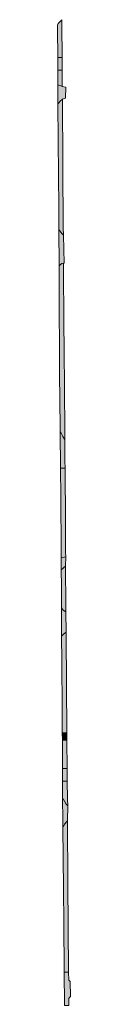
# Model space of a CAD drawing. Extents: x 97094 to 109644, y 463509 to 471969.
# Tile 289 of 362: x 103238.78 to 103244.5, y 469507.1 to 469946.55. Entities that reach past the tile are written whole.
import ezdxf

# ---------------------------------------------------------------- set-up
doc = ezdxf.new("R2010")
doc.units = 0
doc.layers.add('109 Onkruidbestrijding elementen', color=6, linetype='Continuous', lineweight=20, true_color=0xff00ff)

msp = doc.modelspace()

# ---------------------------------------------------------------- hatches: boundary and pattern name
at = {"layer": '109 Onkruidbestrijding elementen', "true_color": 0xff00ff}
for points in [[(103240.79, 469929.74), (103240.71, 469944.06), (103240.69, 469946.55), (103240.18, 469946.1), (103239.57, 469945.49), (103239.05, 469944.89), (103238.79, 469944.17), (103238.79, 469944.01), (103238.78, 469942.3), (103238.85, 469929.73), (103240.79, 469929.74)], [(103240.83, 469924.09), (103240.79, 469929.74), (103238.85, 469929.73), (103238.88, 469924.06), (103240.83, 469924.09)], [(103238.91, 469917.5), (103240.21, 469916.99), (103240.88, 469916.8), (103240.84, 469918.95), (103240.83, 469924.09), (103238.88, 469924.06), (103238.9, 469921.03), (103238.91, 469918.95), (103238.91, 469917.5)], [(103238.91, 469917.5), (103238.94, 469909.16), (103239.04, 469909.16), (103239.51, 469909.61), (103239.99, 469910.26), (103240.91, 469911.03), (103240.92, 469911.03), (103242.29, 469911.6), (103242.52, 469916.47), (103242.27, 469916.5), (103241.62, 469916.58), (103240.88, 469916.8), (103240.21, 469916.99), (103238.91, 469917.5)], [(103239.34, 469852.94), (103240.24, 469851.79), (103240.84, 469850.97), (103241.39, 469850.45), (103241.31, 469853.86), (103241.11, 469881.1), (103241.09, 469883.84), (103240.91, 469909.21), (103240.92, 469911.03), (103240.91, 469911.03), (103239.99, 469910.26), (103239.51, 469909.61), (103239.04, 469909.16), (103238.94, 469909.16), (103238.94, 469909.07), (103238.99, 469892.64), (103239.3, 469862.31), (103239.34, 469853.78), (103239.34, 469852.94)], [(103239.34, 469852.94), (103239.41, 469836.64), (103240.07, 469837.27), (103240.7, 469837.68), (103241.35, 469837.84), (103241.46, 469837.85), (103241.73, 469837.87), (103241.39, 469850.45), (103240.84, 469850.97), (103240.24, 469851.79), (103239.34, 469852.94)], [(103241.63, 469809.37), (103241.62, 469810.92), (103241.44, 469835.93), (103241.46, 469837.85), (103241.35, 469837.84), (103240.7, 469837.68), (103240.07, 469837.27), (103239.41, 469836.64), (103239.41, 469835.93), (103239.44, 469828.47), (103239.67, 469788.62), (103239.96, 469764.53), (103239.96, 469763.41), (103239.97, 469762.66), (103240.39, 469761.94), (103241.14, 469760.55), (103241.91, 469759.32), (103242.04, 469759.18), (103242.03, 469759.56), (103241.96, 469763.41), (103241.7, 469799.68), (103241.69, 469801.14), (103241.63, 469809.37)], [(103240.35, 469746.44), (103242.1, 469746.45), (103242.08, 469749.66), (103242.05, 469757.38), (103242.04, 469759.18), (103241.91, 469759.32), (103241.14, 469760.55), (103240.39, 469761.94), (103239.97, 469762.66), (103240.07, 469746.44), (103240.35, 469746.44)], [(103240.35, 469746.44), (103240.07, 469746.44), (103240.08, 469745.82), (103240.16, 469734.15), (103240.36, 469708.97), (103240.38, 469706.39), (103242.41, 469706.78), (103242.36, 469708.95), (103242.27, 469722.14), (103242.1, 469746.45), (103240.35, 469746.44)], [(103242.38, 469702.69), (103242.41, 469706.78), (103240.38, 469706.39), (103240.4, 469704.18), (103240.43, 469700.98), (103242.38, 469702.69)], [(103240.52, 469684.09), (103241.33, 469682.99), (103242.43, 469682.32), (103242.5, 469682.3), (103242.5, 469684.83), (103242.38, 469702.69), (103240.43, 469700.98), (103240.49, 469693.73), (103240.52, 469684.79), (103240.52, 469684.09)], [(103242.5, 469682.3), (103242.43, 469682.32), (103241.33, 469682.99), (103240.52, 469684.09), (103240.56, 469671.43), (103241.45, 469672.37), (103242.02, 469672.8), (103242.58, 469673.13), (103242.5, 469682.3)], [(103240.71, 469654), (103240.8, 469644.81), (103240.88, 469628.93), (103240.88, 469628.26), (103242.97, 469628.24), (103242.58, 469671.89), (103242.58, 469673.13), (103242.02, 469672.8), (103241.45, 469672.37), (103240.56, 469671.43), (103240.56, 469670.34), (103240.57, 469668.71), (103240.62, 469662.97), (103240.71, 469654)], [(103240.9, 469624.93), (103241.41, 469624.92), (103242.93, 469624.9), (103242.94, 469625.8), (103242.97, 469628.24), (103240.88, 469628.26), (103240.9, 469624.93)], [(103242.93, 469624.9), (103241.41, 469624.92), (103240.9, 469624.93), (103240.9, 469624.29), (103240.92, 469619.76), (103240.96, 469612.37), (103243.04, 469612.39), (103242.93, 469624.9)], [(103241, 469606.69), (103243.06, 469606.67), (103243.06, 469607.32), (103243.05, 469610.65), (103243.04, 469612.39), (103240.96, 469612.37), (103240.97, 469610.35), (103240.99, 469606.96), (103241, 469606.69)], [(103241.04, 469598.8), (103241.26, 469598.8), (103241.85, 469597.79), (103242.59, 469596.47), (103243.28, 469595.68), (103243.15, 469598.85), (103243.06, 469606.67), (103241, 469606.69), (103241.04, 469599.19), (103241.04, 469598.8)], [(103241.12, 469586.49), (103241.35, 469586.49), (103241.87, 469587.47), (103243.02, 469588.85), (103243.27, 469589.03), (103243.28, 469595.68), (103242.59, 469596.47), (103241.85, 469597.79), (103241.26, 469598.8), (103241.04, 469598.8), (103241.09, 469589.64), (103241.12, 469586.49)], [(103241.12, 469586.49), (103241.13, 469586.07), (103241.41, 469558.85), (103241.51, 469543), (103241.68, 469522.31), (103241.69, 469522.05), (103241.69, 469521.44), (103242.07, 469521.45), (103243.67, 469521.47), (103243.41, 469561.52), (103243.4, 469563.52), (103243.25, 469586.49), (103243.27, 469589.03), (103243.02, 469588.85), (103241.87, 469587.47), (103241.35, 469586.49), (103241.12, 469586.49)], [(103241.79, 469506.53), (103243.75, 469506.52), (103243.73, 469508.97), (103243.78, 469509.68), (103244.12, 469510.12), (103244.5, 469510.52), (103244.46, 469517.32), (103244.38, 469517.37), (103244.3, 469517.43), (103244.21, 469517.5), (103244.13, 469517.56), (103244.06, 469517.63), (103243.98, 469517.69), (103243.9, 469517.76), (103243.83, 469517.83), (103243.67, 469521.47), (103242.07, 469521.45), (103241.69, 469521.44), (103241.79, 469506.98), (103241.79, 469506.53)]]:
    msp.add_hatch(color=6, dxfattribs=at).paths.add_polyline_path(points)

# ---------------------------------------------------------------- linework, layer by layer
at = {"layer": '109 Onkruidbestrijding elementen', "color": 3, "true_color": 0x00ff00}
for points in [[(103240.79, 469929.74), (103240.71, 469944.06), (103240.69, 469946.55), (103240.18, 469946.1), (103239.57, 469945.49), (103239.05, 469944.89), (103238.79, 469944.17), (103238.79, 469944.01), (103238.78, 469942.3), (103238.85, 469929.73), (103240.79, 469929.74)], [(103240.83, 469924.09), (103240.79, 469929.74), (103238.85, 469929.73), (103238.88, 469924.06), (103240.83, 469924.09)], [(103238.91, 469917.5), (103240.21, 469916.99), (103240.88, 469916.8), (103240.84, 469918.95), (103240.83, 469924.09), (103238.88, 469924.06), (103238.9, 469921.03), (103238.91, 469918.95), (103238.91, 469917.5)], [(103238.91, 469917.5), (103238.94, 469909.16), (103239.04, 469909.16), (103239.51, 469909.61), (103239.99, 469910.26), (103240.91, 469911.03), (103240.92, 469911.03), (103242.29, 469911.6), (103242.52, 469916.47), (103242.27, 469916.5), (103241.62, 469916.58), (103240.88, 469916.8), (103240.21, 469916.99), (103238.91, 469917.5)], [(103239.34, 469852.94), (103240.24, 469851.79), (103240.84, 469850.97), (103241.39, 469850.45), (103241.31, 469853.86), (103241.11, 469881.1), (103241.09, 469883.84), (103240.91, 469909.21), (103240.92, 469911.03), (103240.91, 469911.03), (103239.99, 469910.26), (103239.51, 469909.61), (103239.04, 469909.16), (103238.94, 469909.16), (103238.94, 469909.07), (103238.99, 469892.64), (103239.3, 469862.31), (103239.34, 469853.78), (103239.34, 469852.94)], [(103239.34, 469852.94), (103239.41, 469836.64), (103240.07, 469837.27), (103240.7, 469837.68), (103241.35, 469837.84), (103241.46, 469837.85), (103241.73, 469837.87), (103241.39, 469850.45), (103240.84, 469850.97), (103240.24, 469851.79), (103239.34, 469852.94)], [(103241.63, 469809.37), (103241.62, 469810.92), (103241.44, 469835.93), (103241.46, 469837.85), (103241.35, 469837.84), (103240.7, 469837.68), (103240.07, 469837.27), (103239.41, 469836.64), (103239.41, 469835.93), (103239.44, 469828.47), (103239.67, 469788.62), (103239.96, 469764.53), (103239.96, 469763.41), (103239.97, 469762.66), (103240.39, 469761.94), (103241.14, 469760.55), (103241.91, 469759.32), (103242.04, 469759.18), (103242.03, 469759.56), (103241.96, 469763.41), (103241.7, 469799.68), (103241.69, 469801.14), (103241.63, 469809.37)], [(103240.35, 469746.44), (103242.1, 469746.45), (103242.08, 469749.66), (103242.05, 469757.38), (103242.04, 469759.18), (103241.91, 469759.32), (103241.14, 469760.55), (103240.39, 469761.94), (103239.97, 469762.66), (103240.07, 469746.44), (103240.35, 469746.44)], [(103240.35, 469746.44), (103240.07, 469746.44), (103240.08, 469745.82), (103240.16, 469734.15), (103240.36, 469708.97), (103240.38, 469706.39), (103242.41, 469706.78), (103242.36, 469708.95), (103242.27, 469722.14), (103242.1, 469746.45), (103240.35, 469746.44)], [(103242.38, 469702.69), (103242.41, 469706.78), (103240.38, 469706.39), (103240.4, 469704.18), (103240.43, 469700.98), (103242.38, 469702.69)], [(103240.52, 469684.09), (103241.33, 469682.99), (103242.43, 469682.32), (103242.5, 469682.3), (103242.5, 469684.83), (103242.38, 469702.69), (103240.43, 469700.98), (103240.49, 469693.73), (103240.52, 469684.79), (103240.52, 469684.09)], [(103242.5, 469682.3), (103242.43, 469682.32), (103241.33, 469682.99), (103240.52, 469684.09), (103240.56, 469671.43), (103241.45, 469672.37), (103242.02, 469672.8), (103242.58, 469673.13), (103242.5, 469682.3)], [(103240.71, 469654), (103240.8, 469644.81), (103240.88, 469628.93), (103240.88, 469628.26), (103242.97, 469628.24), (103242.58, 469671.89), (103242.58, 469673.13), (103242.02, 469672.8), (103241.45, 469672.37), (103240.56, 469671.43), (103240.56, 469670.34), (103240.57, 469668.71), (103240.62, 469662.97), (103240.71, 469654)], [(103240.9, 469624.93), (103241.41, 469624.92), (103242.93, 469624.9), (103242.94, 469625.8), (103242.97, 469628.24), (103240.88, 469628.26), (103240.9, 469624.93)], [(103242.93, 469624.9), (103241.41, 469624.92), (103240.9, 469624.93), (103240.9, 469624.29), (103240.92, 469619.76), (103240.96, 469612.37), (103243.04, 469612.39), (103242.93, 469624.9)], [(103241, 469606.69), (103243.06, 469606.67), (103243.06, 469607.32), (103243.05, 469610.65), (103243.04, 469612.39), (103240.96, 469612.37), (103240.97, 469610.35), (103240.99, 469606.96), (103241, 469606.69)], [(103241.04, 469598.8), (103241.26, 469598.8), (103241.85, 469597.79), (103242.59, 469596.47), (103243.28, 469595.68), (103243.15, 469598.85), (103243.06, 469606.67), (103241, 469606.69), (103241.04, 469599.19), (103241.04, 469598.8)], [(103241.12, 469586.49), (103241.35, 469586.49), (103241.87, 469587.47), (103243.02, 469588.85), (103243.27, 469589.03), (103243.28, 469595.68), (103242.59, 469596.47), (103241.85, 469597.79), (103241.26, 469598.8), (103241.04, 469598.8), (103241.09, 469589.64), (103241.12, 469586.49)], [(103241.12, 469586.49), (103241.13, 469586.07), (103241.41, 469558.85), (103241.51, 469543), (103241.68, 469522.31), (103241.69, 469522.05), (103241.69, 469521.44), (103242.07, 469521.45), (103243.67, 469521.47), (103243.41, 469561.52), (103243.4, 469563.52), (103243.25, 469586.49), (103243.27, 469589.03), (103243.02, 469588.85), (103241.87, 469587.47), (103241.35, 469586.49), (103241.12, 469586.49)], [(103241.79, 469506.53), (103243.75, 469506.52), (103243.73, 469508.97), (103243.78, 469509.68), (103244.12, 469510.12), (103244.5, 469510.52), (103244.46, 469517.32), (103244.38, 469517.37), (103244.3, 469517.43), (103244.21, 469517.5), (103244.13, 469517.56), (103244.06, 469517.63), (103243.98, 469517.69), (103243.9, 469517.76), (103243.83, 469517.83), (103243.67, 469521.47), (103242.07, 469521.45), (103241.69, 469521.44), (103241.79, 469506.98), (103241.79, 469506.53)]]:
    msp.add_lwpolyline(points, close=True, dxfattribs=at)

doc.saveas('drawing.dxf')
